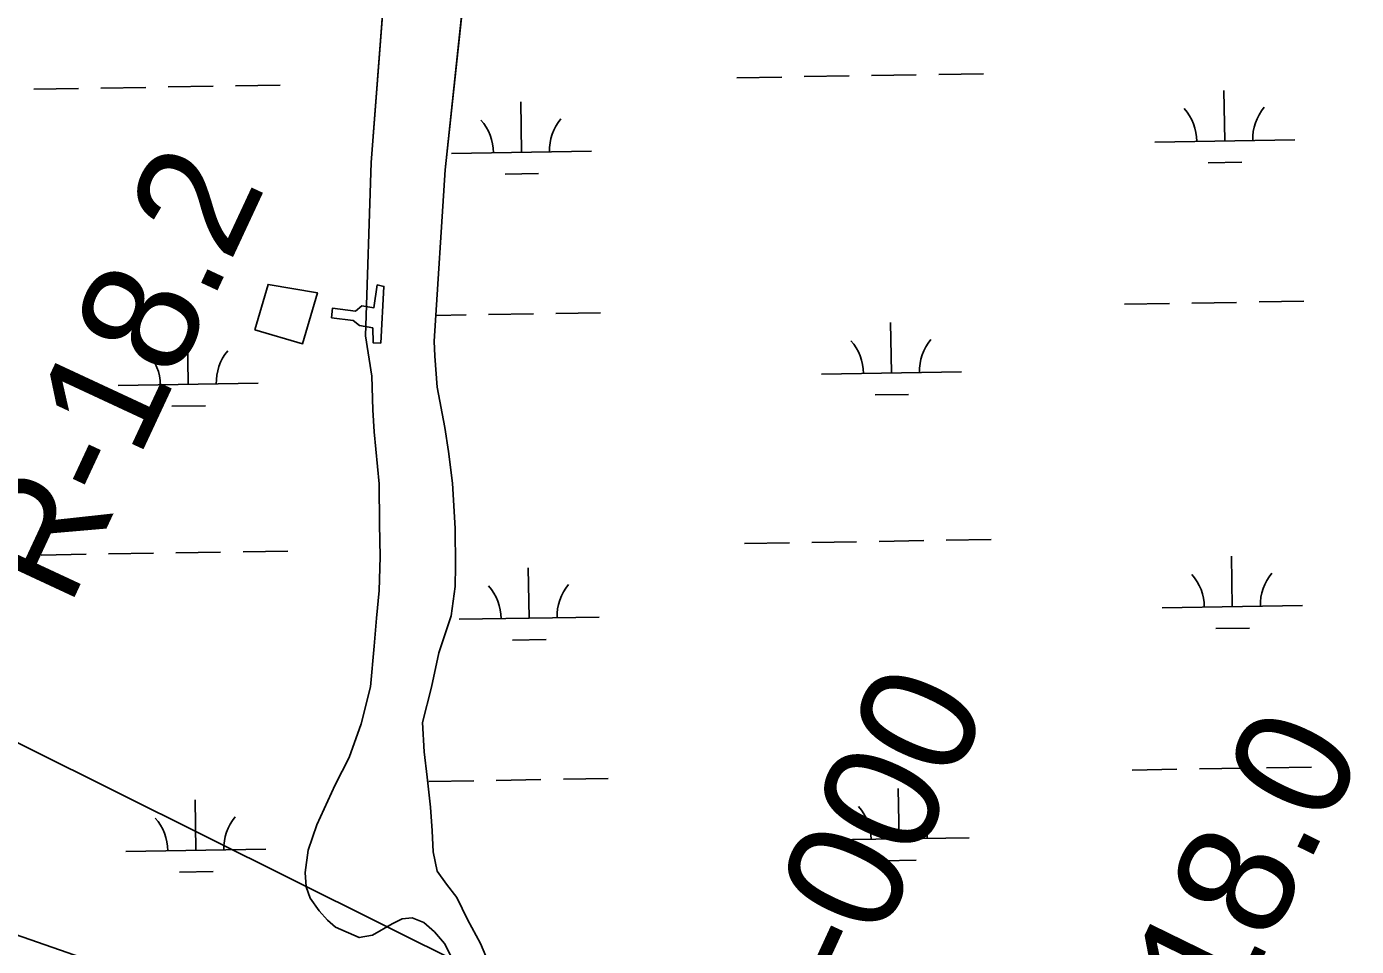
# Model space of a CAD drawing. Extents: x 3855477 to 3893699, y 299188 to 325115.
# Drawn here: x 3887741 to 3888690, y 318246 to 318903 of the extents above; entities that cross this region are included whole.
import ezdxf

# ---------------------------------------------------------------- set-up
doc = ezdxf.new("R2010")
doc.units = 0
for name, color, linetype in [('V-BLDG-OTLN', 7, 'Continuous'), ('V-CHAN-DOCK', 7, 'Continuous'), ('V-RIVR-EDGE', 7, 'Continuous'), ('V-RIVR-RANG-IDEN', 7, 'Continuous'), ('V-RRAP-FSHR', 7, 'Continuous'), ('V-TOPO-DPTH', 7, 'Continuous'), ('V-TOPO-SHOR', 7, 'Continuous'), ('V-WETL-SWMP', 7, 'Continuous')]:
    doc.layers.add(name, color=color, linetype=linetype)

msp = doc.modelspace()

# ---------------------------------------------------------------- linework, layer by layer
at = {"layer": 'V-BLDG-OTLN'}
msp.add_lwpolyline([(3887903.87, 318686), (3887913.46, 318718.53), (3887948.65, 318712.52), (3887937.99, 318676.1)], close=True, dxfattribs=at)
at = {"layer": 'V-CHAN-DOCK'}
msp.add_lwpolyline([(3887958.58, 318694.69), (3887974.22, 318692.68), (3887978.59, 318689.24), (3887988.13, 318687.44), (3887988.44, 318676.8), (3887993.82, 318676.66), (3887996.04, 318717.06), (3887991.3, 318718.13), (3887988.84, 318701.76), (3887980.42, 318703.12), (3887975.73, 318699.46), (3887959.36, 318701.46), (3887958.58, 318694.69)], dxfattribs=at)
at = {"layer": 'V-RIVR-EDGE'}
msp.add_spline([(3882913.07, 320040.06), (3882915.62, 320023.31), (3882920.75, 320004.57), (3882925.91, 319994.19), (3882938.63, 319980.21), (3882958.1, 319959.44), (3882969.63, 319947.06), (3882988.69, 319921.11), (3882997.83, 319910.32), (3883016.92, 319894.33), (3883040.79, 319875.15), (3883065.46, 319858.35), (3883074.21, 319851.15), (3883076.99, 319846.76), (3883076.17, 319838.39), (3883079.35, 319835.99), (3883089.7, 319829.59), (3883100.85, 319827.57), (3883118.38, 319827.13), (3883127.15, 319826.31), (3883136.71, 319823.5), (3883150.24, 319817.88), (3883163.79, 319815.46), (3883172.55, 319812.25), (3883186.87, 319803.45), (3883203.98, 319792.64), (3883220.31, 319786.63), (3883247, 319780.98), (3883267.7, 319771.76), (3883286.41, 319765.34), (3883334.2, 319752.07), (3883358.49, 319742.84), (3883374.02, 319734.83), (3883397.11, 319726.41), (3883413.05, 319725.17), (3883429.78, 319723.94), (3883441.34, 319723.11), (3883453.29, 319720.69), (3883466.02, 319713.09), (3883479.95, 319705.08), (3883489.91, 319704.26), (3883527.34, 319690.22), (3883553.21, 319677), (3883567.55, 319671.39), (3883604.17, 319654.96), (3883613.73, 319653.34), (3883624.49, 319652.91), (3883634.45, 319650.1), (3883661.52, 319638.48), (3883676.25, 319631.27), (3883688.98, 319621.67), (3883706.1, 319614.45), (3883729.19, 319605.63), (3883766.61, 319588.4), (3883795.68, 319577.97), (3883823.95, 319569.53), (3883888.45, 319543.06), (3883936.22, 319521.82), (3883952.94, 319515.8), (3884165.99, 319447.53), (3884193.47, 319441.08), (3884330.86, 319398.5), (3884355.55, 319389.67), (3884375.06, 319382.05), (3884570.17, 319313.42), (3884589.68, 319305.4), (3884662.93, 319270.94), (3884854.78, 319175.22), (3884883.03, 319156.42), (3884897.36, 319146.82), (3884909.7, 319140.41), (3884939.96, 319128.78), (3884943.14, 319128.77), (3884951.91, 319128.75), (3884958.28, 319127.14), (3884973.81, 319120.72), (3884980.98, 319119.91), (3884992.54, 319118.68), (3885018.83, 319115.43), (3885038.75, 319110.2), (3885055.47, 319103.78), (3885077.75, 319090.97), (3885091.29, 319082.97), (3885105.22, 319077.36), (3885120.75, 319072.53), (3885137.87, 319066.51), (3885153.8, 319061.69), (3885176.1, 319054.07), (3885192.42, 319047.25), (3885212.74, 319042.02), (3885236.64, 319036.38), (3885260.93, 319028.75), (3885280.84, 319023.52), (3885320.26, 319009.47), (3885333.41, 319006.65), (3885341.78, 319010.61), (3885348.96, 319010.6), (3885360.91, 319007.38), (3885367.27, 319002.18), (3885375.21, 318990.6), (3885390.72, 318976.62), (3885409.81, 318961.03), (3885442.04, 318941.02), (3885463.54, 318930.61), (3885519.64, 318891.41), (3885550.26, 318866.63), (3885563.39, 318858.22), (3885583.3, 318852.6), (3885601.22, 318845.78), (3885609.58, 318839.78), (3885620.71, 318828.19), (3885637.42, 318818.19), (3885654.54, 318810.97), (3885670.48, 318809.34), (3885686.02, 318808.9), (3885702.35, 318805.27), (3885731.82, 318796.03), (3885773.22, 318778.8), (3885814.64, 318765.54), (3885852.09, 318760.27), (3885861.25, 318759.85), (3885864.85, 318764.62), (3885869.63, 318765.01), (3885880.79, 318764.98), (3885903.1, 318760.94), (3885937.76, 318754.08), (3885959.28, 318753.23), (3885985.97, 318749.97), (3886007.49, 318748.72), (3886012.67, 318748.71), (3886021.02, 318743.51), (3886024.61, 318743.5), (3886036.97, 318744.27), (3886045.74, 318744.25), (3886058.49, 318742.62), (3886070.03, 318737.81), (3886081.98, 318736.58), (3886104.29, 318732.54), (3886127, 318728.5), (3886153.69, 318723.65), (3886184.76, 318716.8), (3886220.6, 318705.55), (3886238.12, 318702.32), (3886252.87, 318700.69), (3886283.53, 318690.25), (3886299.85, 318684.24), (3886315.4, 318684.2), (3886332.93, 318683.76), (3886350.45, 318679.33), (3886367.98, 318674.1), (3886377.54, 318674.88), (3886395.08, 318673.24), (3886413.41, 318672), (3886429.73, 318666.78), (3886442.46, 318658.38), (3886451.22, 318653.57), (3886461.17, 318649.56), (3886487.46, 318641.93), (3886521.71, 318631.88), (3886548.79, 318623.04), (3886589.41, 318610.59), (3886599.37, 318610.16), (3886610.52, 318606.15), (3886629.62, 318593.75), (3886639.95, 318584.16), (3886659.06, 318574.95), (3886680.55, 318563.73), (3886701.66, 318556.11), (3886720.37, 318549.29), (3886735.5, 318541.28), (3886747.05, 318538.06), (3886762.98, 318535.23), (3886783.28, 318525.62), (3886805.58, 318518.39), (3886818.33, 318514.77), (3886870.9, 318500.69), (3886884.85, 318500.66), (3886895.21, 318500.63), (3886902.37, 318496.23), (3886910.34, 318494.22), (3886931.84, 318488.59), (3886964.9, 318480.53), (3886991.19, 318474.09), (3886999.96, 318474.07), (3887005.54, 318476.05), (3887011.13, 318481.22), (3887013.93, 318481.61), (3887016.31, 318480.41), (3887017.5, 318474.82), (3887019.08, 318470.84), (3887027.44, 318468.02), (3887043.37, 318462.8), (3887054.52, 318458.39), (3887069.66, 318455.96), (3887077.22, 318453.95), (3887087.58, 318450.74), (3887101.92, 318446.72), (3887154.86, 318424.27), (3887167.61, 318420.65), (3887188.32, 318414.62), (3887203.44, 318407.41), (3887217.38, 318402.2), (3887228.13, 318399.38), (3887240.08, 318394.17), (3887254.8, 318385.36), (3887275.5, 318376.55), (3887283.06, 318370.55), (3887288.63, 318366.15), (3887293.81, 318366.14), (3887302.57, 318364.52), (3887320.89, 318356.11), (3887334.82, 318348.9), (3887347.56, 318344.88), (3887367.07, 318337.66), (3887387.36, 318324.86), (3887405.68, 318317.64), (3887416.03, 318315.62), (3887424, 318315.2), (3887432.36, 318310.4), (3887439.92, 318306), (3887457.84, 318300.37), (3887483.72, 318289.55), (3887497.26, 318286.33), (3887517.96, 318277.11), (3887536.28, 318269.09), (3887554.6, 318263.47), (3887566.94, 318261.05), (3887592.03, 318252.62), (3887630.66, 318239.77), (3887658.93, 318229.73), (3887684.82, 318222.5), (3887705.92, 318216.86), (3887729.42, 318208.84), (3887756.1, 318199.6), (3887774.81, 318191.98), (3887794.32, 318183.97), (3887813.43, 318177.94), (3887834.53, 318168.72), (3887845.28, 318163.12), (3887852.04, 318156.72), (3887853.62, 318153.13), (3887859.19, 318148.34), (3887867.55, 318142.74), (3887873.92, 318140.73), (3887888.65, 318136.31), (3887904.19, 318132.68), (3887912.95, 318129.07), (3887924.5, 318126.65), (3887934.06, 318127.03), (3887939.24, 318126.62), (3887957.56, 318119.8), (3887971.5, 318115.78), (3887987.43, 318111.35), (3888004.95, 318104.93), (3888020.48, 318101.71), (3888032.43, 318098.49), (3888062.28, 318083.27), (3888089.35, 318070.85), (3888114.83, 318059.23), (3888138.32, 318051.2), (3888172.17, 318040.36), (3888205.22, 318029.12), (3888225.54, 318024.28), (3888240.66, 318017.87), (3888260.96, 318005.46), (3888270.51, 317999.06), (3888283.25, 317993.05), (3888296.78, 317985.85), (3888310.72, 317981.83), (3888328.24, 317977), (3888351.34, 317970.57), (3888385.2, 317962.91), (3888403.91, 317956.89), (3888426.21, 317947.67), (3888456.86, 317934.44), (3888480.34, 317921.63), (3888501.05, 317912.81), (3888524.54, 317903.58), (3888535.69, 317900.37), (3888548.83, 317894.36), (3888572.72, 317886.73), (3888589.44, 317880.31), (3888622.09, 317867.87), (3888643.59, 317858.65), (3888662.69, 317846.65), (3888675.03, 317839.84), (3888693.74, 317831.83), (3888718.42, 317821.41), (3888732.76, 317816.59), (3888741.11, 317810.59), (3888752.26, 317808.17), (3888769.39, 317803.34), (3888782.92, 317796.93), (3888796.05, 317787.34), (3888809.18, 317778.14), (3888821.52, 317772.13), (3888833.87, 317768.91), (3888876.07, 317752.47), (3888901.55, 317743.64), (3888917.88, 317736.42), (3888936.19, 317728.41), (3888954.89, 317717.2), (3888975.6, 317709.18), (3888995.91, 317704.35), (3889006.66, 317698.74), (3889030.14, 317685.93), (3889058.39, 317669.52), (3889086.65, 317654.7), (3889114.52, 317640.69), (3889137.61, 317630.67), (3889158.31, 317621.45), (3889182.2, 317611.82), (3889201.3, 317602.61), (3889223.19, 317589.8), (3889248.68, 317581.37), (3889266.99, 317574.95), (3889284.91, 317567.33), (3889318.74, 317550.51), (3889342.24, 317543.68), (3889366.53, 317536.05), (3889375.29, 317532.84), (3889379.27, 317530.04), (3889383.64, 317525.24), (3889392.8, 317522.03), (3889413.1, 317513.61), (3889433.81, 317506.79), (3889450.93, 317497.98), (3889480.78, 317481.96), (3889501.08, 317472.74), (3889535.73, 317462.3), (3889554.43, 317453.08), (3889589.06, 317435.86), (3889622.89, 317417.05), (3889642, 317409.83), (3889673.05, 317391.82), (3889721.6, 317364.59), (3889737.12, 317353.8), (3889772.53, 317332.98), (3889784.87, 317326.18), (3889810.73, 317308.18), (3889827.85, 317302.56), (3889858.1, 317286.54), (3889879.99, 317274.53), (3889894.73, 317269.32), (3889918.2, 317253.71), (3889950.03, 317230.12), (3889967.52, 317212.94), (3889983.02, 317195.77), (3890012.06, 317173.78), (3890105.95, 317108.58), (3890125.44, 317093.79), (3890144.94, 317082.58), (3890167.64, 317074.95), (3890186.35, 317064.94), (3890221.77, 317046.92), (3890257.99, 317025.31), (3890331.22, 316987.67), (3890369.83, 316967.65), (3890390.93, 316957.63), (3890407.64, 316945.63), (3890422.75, 316932.04), (3890429.51, 316927.25), (3890449.01, 316914.05), (3890471.7, 316903.63), (3890490.01, 316896.41), (3890499.96, 316888.01), (3890521.03, 316869.23), (3890534.96, 316861.62), (3890551.28, 316852.82), (3890573.17, 316840.01), (3890585.89, 316827.22), (3890608.17, 316813.62), (3890639.21, 316793.62), (3890667.46, 316774.42), (3890678.59, 316764.43), (3890688.53, 316754.44), (3890700.87, 316746.84), (3890712.81, 316743.22), (3890739.5, 316735.18), (3890774.52, 316714.77), (3890820.28, 316686.76), (3890859.27, 316660.76), (3890897.07, 316634.76), (3890934.87, 316609.56), (3890937.66, 316609.55), (3890950.8, 316605.93), (3890969.5, 316592.34), (3890995.35, 316573.54), (3891054.64, 316535.14), (3891075.74, 316526.32), (3891110.75, 316503.11), (3891142.19, 316482.71), (3891182.78, 316458.7), (3891207.05, 316441.9), (3891221.78, 316435.89), (3891228.94, 316432.28), (3891244.86, 316421.88), (3891276.68, 316396.29), (3891289.02, 316391.08), (3891298.17, 316384.68), (3891322.84, 316368.28), (3891339.94, 316353.89), (3891357.06, 316344.68), (3891370.59, 316337.08), (3891398.44, 316318.28), (3891409.82, 316310.65)], degree=3, dxfattribs=at)
at = {"layer": 'V-RRAP-FSHR'}
msp.add_lwpolyline([(3881564.99, 320168.46), (3882290.98, 320136.72), (3882577.49, 320103.12), (3882856.66, 320036.35), (3883056.04, 319933.58), (3883261.47, 319808.51), (3883906.09, 319563.49), (3885130.13, 319086.36), (3885457.8, 318941.62), (3885790.86, 318826.85), (3886046.53, 318776.2), (3886299.61, 318727.08), (3886656.22, 318620.28), (3887457.69, 318350.27), (3888209.07, 318088.36), (3889125.14, 317701.45), (3889947.72, 317302.4), (3889966.68, 317265.01)], dxfattribs=at)
at = {"layer": 'V-TOPO-DPTH'}
msp.add_lwpolyline([(3883112.97, 320244.44), (3887109.51, 318702.65), (3891405.62, 316561.67)], dxfattribs=at)
at = {"layer": 'V-TOPO-SHOR'}
for points in [[(3888058.09, 319685.12), (3888049.81, 319520.81), (3888027.42, 319300.05), (3888005.79, 319050.17), (3887986.92, 318805.66), (3887982.85, 318681.73)], [(3888031.86, 318677.95), (3888039.68, 318800.23), (3888061.32, 319002.12)], [(3887982.85, 318681.73), (3887987.48, 318652.98), (3887988.12, 318628.93), (3887989.06, 318613.16), (3887992.59, 318576.12), (3887992.88, 318547.32), (3887993.51, 318524.06), (3887992.57, 318499.99), (3887990.8, 318480.25), (3887989.03, 318460.11), (3887986.55, 318431.29), (3887979.72, 318404.8), (3887971.29, 318380.65), (3887961.23, 318361.22), (3887948.1, 318332.69), (3887941.98, 318314.48), (3887939.77, 318298.68), (3887940.66, 318288.44), (3887943.5, 318280.18), (3887949.91, 318271.18), (3887955.89, 318264.53), (3887961.46, 318259.46), (3887978.5, 318252.14), (3887987.95, 318253.81), (3888002.07, 318261.84), (3888009.13, 318265.46), (3888016.22, 318266.32), (3888024.54, 318262.86), (3888032.1, 318256.23), (3888039.28, 318248.02), (3888045.32, 318236.24)], [(3888072.6, 318229.81), (3888064.92, 318247.88), (3888055.68, 318265.14), (3888048.02, 318280.84), (3888040.83, 318290.24), (3888034.03, 318299.63), (3888031.13, 318313.41), (3888030.59, 318328.4), (3888029.23, 318345.34), (3888027.04, 318366.62), (3888024.89, 318384.74), (3888023.5, 318405.64), (3888029.95, 318430.94), (3888035.22, 318455.45), (3888044.03, 318481.97), (3888046.97, 318502.9), (3888047.22, 318517.5), (3888046.95, 318544.32), (3888045.05, 318576.65), (3888042.06, 318599.1), (3888039.52, 318616.43), (3888034.1, 318645.17), (3888032.3, 318667.24), (3888031.86, 318677.95)]]:
    msp.add_lwpolyline(points, dxfattribs=at)
at = {"layer": 'V-WETL-SWMP'}
for p, q in [((3888005.79, 319050.18), (3887986.92, 318805.66)), ((3888039.68, 318800.23), (3888061.32, 319002.13)), ((3888247.99, 318866.1), (3888279.98, 318866.62)), ((3888295.98, 318866.88), (3888327.98, 318867.4)), ((3888343.97, 318867.66), (3888375.97, 318868.19)), ((3888391.97, 318868.45), (3888423.96, 318868.97)), ((3887746.15, 318857.92), (3887778.14, 318858.45)), ((3887794.14, 318858.71), (3887826.13, 318859.23)), ((3887842.13, 318859.49), (3887874.13, 318860.01)), ((3887890.13, 318860.27), (3887922.12, 318860.79)), ((3888596.08, 318821.02), (3888595.5, 318857.02)), ((3888094.24, 318812.85), (3888093.66, 318848.84)), ((3888546.09, 318820.21), (3888646.08, 318821.84)), ((3888044.25, 318812.03), (3888144.23, 318813.66)), ((3887986.92, 318805.66), (3887982.85, 318681.73)), ((3888031.86, 318677.95), (3888039.68, 318800.23)), ((3888082.49, 318797.22), (3888106.49, 318797.61)), ((3888584.34, 318805.4), (3888608.33, 318805.79)), ((3888524.56, 318704.41), (3888556.56, 318704.93)), ((3888572.56, 318705.19), (3888604.55, 318705.71)), ((3888620.55, 318705.97), (3888652.55, 318706.5)), ((3888033.04, 318696.4), (3888054.72, 318696.76)), ((3888070.72, 318697.02), (3888102.71, 318697.54)), ((3888118.71, 318697.8), (3888150.71, 318698.32)), ((3888358.28, 318655.27), (3888357.69, 318691.26)), ((3887856.44, 318647.09), (3887855.85, 318683.08)), ((3887982.85, 318681.73), (3887987.48, 318652.98)), ((3888032.3, 318667.24), (3888031.86, 318677.95)), ((3888034.1, 318645.17), (3888032.3, 318667.24)), ((3888308.29, 318654.45), (3888408.27, 318656.08)), ((3887806.44, 318646.28), (3887906.43, 318647.9)), ((3887987.48, 318652.98), (3887988.12, 318628.93)), ((3888039.52, 318616.43), (3888034.1, 318645.17)), ((3888346.53, 318639.64), (3888370.53, 318640.03)), ((3887844.69, 318631.47), (3887868.69, 318631.86)), ((3887988.12, 318628.93), (3887989.06, 318613.16)), ((3887989.06, 318613.16), (3887992.59, 318576.12)), ((3888042.06, 318599.1), (3888039.52, 318616.43)), ((3888045.05, 318576.64), (3888042.06, 318599.1)), ((3887992.59, 318576.12), (3887992.88, 318547.32)), ((3888046.95, 318544.32), (3888045.05, 318576.64)), ((3887992.88, 318547.32), (3887993.51, 318524.06)), ((3888047.22, 318517.5), (3888046.95, 318544.32)), ((3888253.41, 318533.47), (3888285.4, 318533.99)), ((3888301.4, 318534.25), (3888333.39, 318534.77)), ((3888349.39, 318535.03), (3888381.39, 318535.55)), ((3888397.39, 318535.82), (3888429.38, 318536.34)), ((3887751.56, 318525.29), (3887783.56, 318525.82)), ((3887799.56, 318526.08), (3887831.55, 318526.6)), ((3887847.55, 318526.86), (3887879.55, 318527.38)), ((3887895.55, 318527.64), (3887927.54, 318528.16)), ((3887993.51, 318524.06), (3887992.57, 318499.99)), ((3888601.5, 318488.39), (3888600.92, 318524.39)), ((3888046.97, 318502.9), (3888047.22, 318517.5)), ((3888099.66, 318480.22), (3888099.07, 318516.21)), ((3887992.57, 318499.99), (3887990.8, 318480.25)), ((3888044.03, 318481.97), (3888046.97, 318502.9)), ((3888551.51, 318487.58), (3888651.5, 318489.21)), ((3887990.8, 318480.25), (3887989.03, 318460.11)), ((3888035.22, 318455.45), (3888044.03, 318481.97)), ((3888049.67, 318479.4), (3888149.65, 318481.03)), ((3888589.75, 318472.77), (3888613.75, 318473.16)), ((3887989.03, 318460.11), (3887986.56, 318431.3)), ((3888087.91, 318464.59), (3888111.91, 318464.98)), ((3888029.95, 318430.94), (3888035.22, 318455.45)), ((3887986.56, 318431.3), (3887979.72, 318404.8)), ((3888023.5, 318405.63), (3888029.95, 318430.94)), ((3887979.72, 318404.8), (3887971.29, 318380.65)), ((3888024.89, 318384.74), (3888023.5, 318405.63)), ((3887971.29, 318380.65), (3887961.23, 318361.22)), ((3888027.05, 318366.62), (3888024.89, 318384.74)), ((3888529.98, 318371.78), (3888561.98, 318372.3)), ((3888577.98, 318372.56), (3888609.97, 318373.08)), ((3888625.97, 318373.34), (3888657.97, 318373.86)), ((3887961.23, 318361.22), (3887948.1, 318332.69)), ((3888029.23, 318345.34), (3888027.05, 318366.62)), ((3888028.14, 318363.6), (3888060.14, 318364.13)), ((3888076.14, 318364.39), (3888108.13, 318364.91)), ((3888124.13, 318365.17), (3888156.13, 318365.69)), ((3888363.7, 318322.63), (3888363.11, 318358.63)), ((3887861.86, 318314.46), (3887861.27, 318350.45)), ((3888030.59, 318328.39), (3888029.23, 318345.34)), ((3887948.1, 318332.69), (3887941.98, 318314.49)), ((3888031.13, 318313.41), (3888030.59, 318328.39)), ((3888313.71, 318321.82), (3888413.69, 318323.45)), ((3887811.86, 318313.64), (3887911.85, 318315.27)), ((3887941.98, 318314.49), (3887939.77, 318298.69)), ((3888034.03, 318299.64), (3888031.13, 318313.41)), ((3888351.95, 318307.01), (3888375.95, 318307.4)), ((3887850.11, 318298.83), (3887874.11, 318299.23)), ((3887939.77, 318298.69), (3887940.66, 318288.44)), ((3888040.83, 318290.24), (3888034.03, 318299.64)), ((3887940.66, 318288.44), (3887943.51, 318280.18)), ((3888048.03, 318280.84), (3888040.83, 318290.24)), ((3887943.51, 318280.18), (3887949.91, 318271.18)), ((3888055.68, 318265.14), (3888048.03, 318280.84)), ((3887949.91, 318271.18), (3887955.89, 318264.53)), ((3888009.13, 318265.46), (3888016.22, 318266.32)), ((3888016.22, 318266.32), (3888024.54, 318262.86)), ((3887955.89, 318264.53), (3887961.46, 318259.46)), ((3887961.46, 318259.46), (3887978.5, 318252.14)), ((3887987.95, 318253.81), (3888002.07, 318261.84)), ((3888002.07, 318261.84), (3888009.13, 318265.46)), ((3888024.54, 318262.86), (3888032.1, 318256.23)), ((3888064.92, 318247.88), (3888055.68, 318265.14)), ((3887978.5, 318252.14), (3887987.95, 318253.81)), ((3888032.1, 318256.23), (3888039.28, 318248.02)), ((3888039.28, 318248.02), (3888045.32, 318236.24)), ((3888072.6, 318229.81), (3888064.92, 318247.88))]:
    msp.add_line(p, q, dxfattribs=at)
for centre, start, end in [((3888651.31, 318822.4), 140.16154, 181.7052), ((3888039, 318812.42), 0.16154, 41.7052), ((3888149.47, 318814.22), 140.16154, 181.7052), ((3888540.84, 318820.6), 0.16154, 41.7052), ((3888303.04, 318654.84), 0.16154, 41.7052), ((3888413.51, 318656.64), 140.16154, 181.7052), ((3887801.19, 318646.66), 0.16154, 41.7052), ((3887911.67, 318648.46), 140.16154, 181.7052), ((3888044.42, 318479.79), 0.16154, 41.7052), ((3888154.89, 318481.59), 140.16154, 181.7052), ((3888546.26, 318487.97), 0.16154, 41.7052), ((3888656.73, 318489.77), 140.16154, 181.7052), ((3888308.46, 318322.21), 0.16154, 41.7052), ((3888418.93, 318324.01), 140.16154, 181.7052), ((3887806.61, 318314.03), 0.16154, 41.7052), ((3887917.09, 318315.83), 140.16154, 181.7052)]:
    msp.add_arc(centre, 35.25, start, end, dxfattribs=at)

# ---------------------------------------------------------------- texts
at = {"layer": 'V-RIVR-RANG-IDEN'}
for s, rotation, p in [('R-18.2', 65.02439, (3887771.46, 318487.01)), ('D-000', 65.31233, (3888301.66, 318143.5)), ('R-18.0', 63.91279, (3888549.27, 318086.35))]:
    msp.add_text(s, height=83, rotation=rotation, dxfattribs=at).set_placement(p)

doc.saveas('drawing.dxf')
